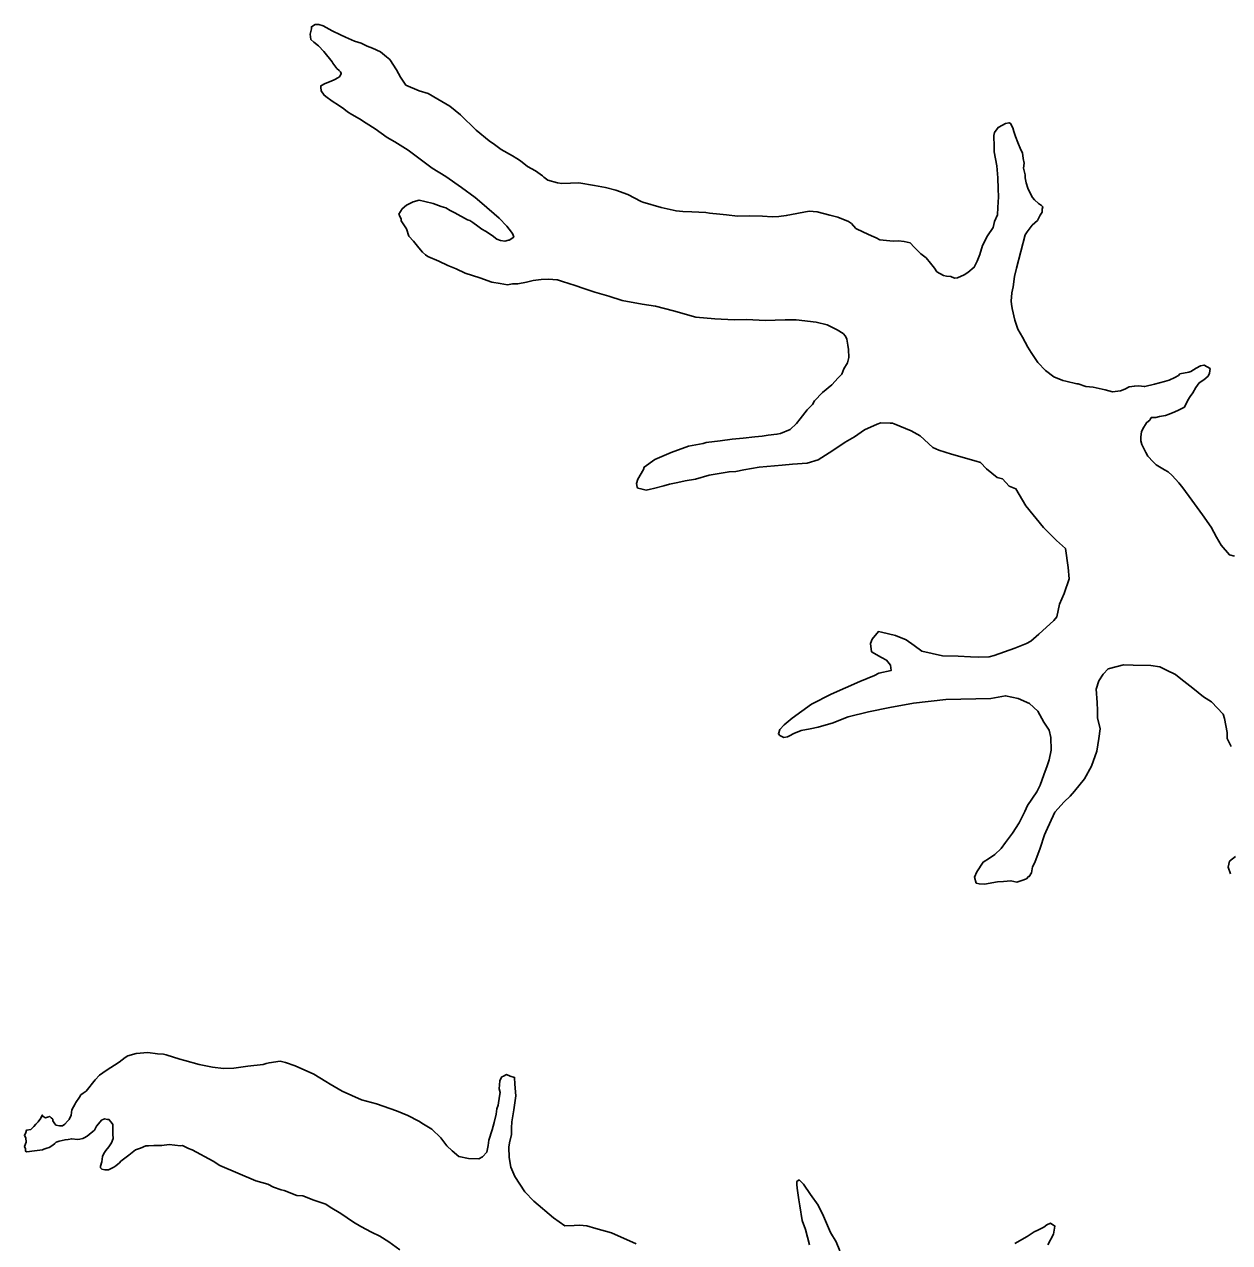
# Model space of a CAD drawing. Extents: x -939622 to -934222, y 1383701 to 1385301.
# Drawn here: x -935751.9 to -935747.004, y 1384158.075 to 1384163.026 of the extents above; entities that cross this region are included whole.
import ezdxf

# ---------------------------------------------------------------- set-up
doc = ezdxf.new("R2010")
doc.units = 0
doc.layers.add('Level 9', color=7, linetype='Continuous')

msp = doc.modelspace()

# ---------------------------------------------------------------- linework, layer by layer
at = {"layer": 'Level 9'}
for points in [[(-935750.6183, 1384162.8146), (-935750.6126, 1384162.8268), (-935750.6157, 1384162.8327), (-935750.6219, 1384162.8386), (-935750.6311, 1384162.8474), (-935750.6466, 1384162.8681), (-935750.6498, 1384162.874), (-935750.6838, 1384162.9153), (-935750.7053, 1384162.9388), (-935750.7237, 1384162.9534), (-935750.736, 1384162.9651), (-935750.7395, 1384162.9861), (-935750.734, 1384163.0073), (-935750.7342, 1384163.0163), (-935750.7195, 1384163.0257), (-935750.7045, 1384163.0261), (-935750.6864, 1384163.0205), (-935750.6499, 1384163.0004), (-935750.6165, 1384162.9831), (-935750.5953, 1384162.9746), (-935750.5589, 1384162.9575), (-935750.5317, 1384162.9491), (-935750.5074, 1384162.9377), (-935750.4862, 1384162.9292), (-935750.4528, 1384162.915), (-935750.4284, 1384162.8946), (-935750.4161, 1384162.8828), (-935750.3881, 1384162.8414), (-935750.3723, 1384162.8117), (-935750.3505, 1384162.7792), (-935750.296, 1384162.7565), (-935750.2597, 1384162.7453), (-935750.2202, 1384162.7222), (-935750.1715, 1384162.6934), (-935750.1286, 1384162.6583), (-935750.0641, 1384162.5968), (-935750.0121, 1384162.5529), (-935749.9907, 1384162.5384), (-935749.9632, 1384162.5181), (-935749.9176, 1384162.4921), (-935749.8993, 1384162.4805), (-935749.8841, 1384162.4719), (-935749.8565, 1384162.4485), (-935749.8231, 1384162.4313), (-935749.7956, 1384162.4109), (-935749.7895, 1384162.405), (-935749.7742, 1384162.3934), (-935749.7349, 1384162.3823), (-935749.7169, 1384162.3798), (-935749.6809, 1384162.3807), (-935749.6479, 1384162.3815), (-935749.5847, 1384162.371), (-935749.5395, 1384162.3631), (-935749.4973, 1384162.3522), (-935749.4489, 1384162.3353), (-935749.3942, 1384162.3066), (-935749.3881, 1384162.3037), (-935749.3126, 1384162.2815), (-935749.2523, 1384162.268), (-935749.2252, 1384162.2657), (-935749.1892, 1384162.2636), (-935749.1322, 1384162.262), (-935749.1171, 1384162.2593), (-935749.075, 1384162.2544), (-935749.048, 1384162.252), (-935749.0029, 1384162.2471), (-935748.9549, 1384162.2483), (-935748.9009, 1384162.2467), (-935748.8619, 1384162.2446), (-935748.8349, 1384162.2453), (-935748.805, 1384162.249), (-935748.7125, 1384162.2664), (-935748.6794, 1384162.2642), (-935748.6281, 1384162.2504), (-935748.5949, 1384162.2422), (-935748.5525, 1384162.2252), (-935748.5403, 1384162.2165), (-935748.5218, 1384162.1959), (-935748.4914, 1384162.1816), (-935748.4581, 1384162.1674), (-935748.4399, 1384162.1589), (-935748.4247, 1384162.1502), (-935748.3706, 1384162.1455), (-935748.3496, 1384162.1461), (-935748.3256, 1384162.1436), (-935748.3014, 1384162.1382), (-935748.286, 1384162.1206), (-935748.2584, 1384162.0942), (-935748.2369, 1384162.0767), (-935748.2184, 1384162.0561), (-935748.2029, 1384162.0354), (-935748.1936, 1384162.0206), (-935748.1662, 1384162.0062), (-935748.1542, 1384162.0035), (-935748.1361, 1384162.001), (-935748.121, 1384161.9953), (-935748.109, 1384161.9956), (-935748.0823, 1384162.0083), (-935748.0675, 1384162.0177), (-935748.0411, 1384162.0394), (-935748.0297, 1384162.0638)], [(-935748.5986, 1384161.7849), (-935748.6381, 1384161.805), (-935748.6833, 1384161.8159), (-935748.7645, 1384161.8259), (-935748.8095, 1384161.8248), (-935748.8904, 1384161.8227), (-935748.9655, 1384161.8269), (-935749.0164, 1384161.8256), (-935749.0945, 1384161.8297), (-935749.1726, 1384161.8368), (-935749.2632, 1384161.8616), (-935749.3357, 1384161.8809), (-935749.3898, 1384161.8885), (-935749.4712, 1384161.9046), (-935749.5256, 1384161.9212), (-935749.583, 1384161.9379), (-935749.6314, 1384161.9547), (-935749.6586, 1384161.9631), (-935749.6919, 1384161.9743), (-935749.71, 1384161.9798), (-935749.7342, 1384161.9883), (-935749.7372, 1384161.9882), (-935749.7702, 1384161.9904), (-935749.8002, 1384161.9896), (-935749.8331, 1384161.9858), (-935749.8599, 1384161.9791), (-935749.8957, 1384161.9722), (-935749.9167, 1384161.9717), (-935749.9376, 1384161.9682), (-935749.9677, 1384161.9734), (-935750.0008, 1384161.9786), (-935750.0492, 1384161.9955), (-935750.1097, 1384162.015), (-935750.1461, 1384162.0322), (-935750.1794, 1384162.0464), (-935750.2159, 1384162.0635), (-935750.2613, 1384162.0834), (-935750.2705, 1384162.0892), (-935750.2828, 1384162.101), (-935750.2982, 1384162.1186), (-935750.3198, 1384162.1452), (-935750.3383, 1384162.1658), (-935750.3481, 1384162.1956), (-935750.3699, 1384162.2282), (-935750.37, 1384162.2342), (-935750.3764, 1384162.249), (-935750.3795, 1384162.255), (-935750.3651, 1384162.2764), (-935750.3475, 1384162.2919), (-935750.3208, 1384162.3046), (-935750.297, 1384162.3112), (-935750.2728, 1384162.3058), (-935750.2396, 1384162.2976), (-935750.2064, 1384162.2864), (-935750.1882, 1384162.2808), (-935750.17, 1384162.2692), (-935750.1518, 1384162.2607), (-935750.1001, 1384162.2319), (-935750.091, 1384162.2291), (-935750.0788, 1384162.2204), (-935750.0574, 1384162.2058), (-935750.0422, 1384162.1942), (-935750.027, 1384162.1855), (-935749.9995, 1384162.1682), (-935749.9812, 1384162.1536), (-935749.966, 1384162.148), (-935749.948, 1384162.1454), (-935749.9331, 1384162.1488), (-935749.9301, 1384162.1488), (-935749.9124, 1384162.1613), (-935749.9157, 1384162.1733), (-935749.9219, 1384162.1821), (-935749.9405, 1384162.2057), (-935749.9713, 1384162.2381), (-935750.0418, 1384162.2995), (-935750.0693, 1384162.3229), (-935750.1243, 1384162.3636), (-935750.1884, 1384162.4072), (-935750.2432, 1384162.4419), (-935750.341, 1384162.5147), (-935750.3958, 1384162.5494), (-935750.4262, 1384162.5667), (-935750.4751, 1384162.6016), (-935750.5116, 1384162.6247), (-935750.5391, 1384162.6421), (-935750.5695, 1384162.6594), (-935750.5878, 1384162.671), (-935750.603, 1384162.6826), (-935750.6275, 1384162.7001), (-935750.6457, 1384162.7117), (-935750.6549, 1384162.7174), (-935750.6702, 1384162.7291), (-935750.6824, 1384162.7378), (-935750.6948, 1384162.7556), (-935750.6952, 1384162.7706), (-935750.6953, 1384162.7766), (-935750.6776, 1384162.7861), (-935750.6538, 1384162.7957), (-935750.639, 1384162.8021), (-935750.6271, 1384162.8084), (-935750.6183, 1384162.8146)], [(-935748.0297, 1384162.0638), (-935748.0184, 1384162.0911), (-935748.0073, 1384162.1275), (-935747.9873, 1384162.1671), (-935747.9641, 1384162.2008), (-935747.9587, 1384162.225), (-935747.9474, 1384162.2523), (-935747.9451, 1384162.2825), (-935747.9432, 1384162.3246), (-935747.944, 1384162.3577), (-935747.9451, 1384162.4028), (-935747.9493, 1384162.4508), (-935747.9597, 1384162.5077), (-935747.9602, 1384162.5288), (-935747.9614, 1384162.5739), (-935747.9587, 1384162.586), (-935747.9442, 1384162.6074), (-935747.9264, 1384162.6169), (-935747.9146, 1384162.6232), (-935747.8997, 1384162.6266), (-935747.8936, 1384162.6237), (-935747.8842, 1384162.6059), (-935747.8808, 1384162.5909), (-935747.8743, 1384162.57), (-935747.8647, 1384162.5462), (-935747.852, 1384162.5164), (-935747.8457, 1384162.5046), (-935747.8421, 1384162.4806), (-935747.8386, 1384162.4626), (-935747.8411, 1384162.4415), (-935747.8345, 1384162.4146), (-935747.8342, 1384162.4026), (-935747.8306, 1384162.3816), (-935747.8241, 1384162.3607), (-935747.8146, 1384162.3399), (-935747.8052, 1384162.3221), (-935747.796, 1384162.3133), (-935747.7806, 1384162.2986), (-935747.7684, 1384162.2899), (-935747.7623, 1384162.284), (-935747.765, 1384162.2749), (-935747.7647, 1384162.2629), (-935747.7734, 1384162.2507), (-935747.7849, 1384162.2293), (-935747.8054, 1384162.2107), (-935747.8257, 1384162.1832), (-935747.8344, 1384162.1709), (-935747.87, 1384162.0347), (-935747.8782, 1384162.0014), (-935747.8832, 1384161.9591), (-935747.8886, 1384161.9349), (-935747.8907, 1384161.9018), (-935747.8904, 1384161.8897), (-935747.887, 1384161.8718), (-935747.8768, 1384161.8239), (-935747.8639, 1384161.7881), (-935747.8451, 1384161.7555), (-935747.8231, 1384161.7139), (-935747.8106, 1384161.6932), (-935747.7826, 1384161.6518), (-935747.7518, 1384161.6194), (-935747.7182, 1384161.5932), (-935747.6818, 1384161.5791), (-935747.6698, 1384161.5763), (-935747.6245, 1384161.5654), (-935747.6185, 1384161.5656), (-935747.5883, 1384161.5543), (-935747.5582, 1384161.552), (-935747.51, 1384161.5412), (-935747.4798, 1384161.5329), (-935747.4469, 1384161.5368), (-935747.429, 1384161.5432), (-935747.4113, 1384161.5527), (-935747.3904, 1384161.5562), (-935747.3724, 1384161.5567), (-935747.3513, 1384161.5542), (-935747.3484, 1384161.5543), (-935747.3096, 1384161.5643), (-935747.2679, 1384161.5743), (-935747.25, 1384161.5808), (-935747.2263, 1384161.5904), (-935747.2115, 1384161.5998), (-935747.2057, 1384161.6059), (-935747.1699, 1384161.6129), (-935747.161, 1384161.6161), (-935747.1403, 1384161.6286), (-935747.1225, 1384161.6381), (-935747.1076, 1384161.6415), (-935747.0833, 1384161.627), (-935747.0858, 1384161.6089), (-935747.0915, 1384161.5968), (-935747.1091, 1384161.5813), (-935747.1268, 1384161.5688), (-935747.1413, 1384161.5504), (-935747.1528, 1384161.529), (-935747.1644, 1384161.5137), (-935747.173, 1384161.4985), (-935747.1874, 1384161.471), (-935747.211, 1384161.4584), (-935747.2259, 1384161.452), (-935747.2496, 1384161.4424)], [(-935748.3609, 1384160.5423), (-935748.3185, 1384160.5253), (-935748.2849, 1384160.5021), (-935748.2544, 1384160.4788), (-935748.1699, 1384160.4598), (-935748.1069, 1384160.4584), (-935748.0559, 1384160.4566), (-935748.0259, 1384160.4544), (-935747.9809, 1384160.4555), (-935747.9601, 1384160.462), (-935747.8768, 1384160.4912), (-935747.8293, 1384160.5104), (-935747.8116, 1384160.5199), (-935747.7793, 1384160.5478), (-935747.7177, 1384160.6034), (-935747.7061, 1384160.6188), (-935747.6953, 1384160.6702), (-935747.6754, 1384160.7128), (-935747.6559, 1384160.7735), (-935747.66, 1384160.8185), (-935747.6709, 1384160.8964), (-935747.7077, 1384160.9286), (-935747.76, 1384160.9815), (-935747.8312, 1384161.0699), (-935747.8718, 1384161.1381), (-935747.8991, 1384161.1495), (-935747.9268, 1384161.1789), (-935747.948, 1384161.1844), (-935747.9908, 1384161.2194), (-935748.0155, 1384161.2458), (-935748.0336, 1384161.2514), (-935748.1332, 1384161.279), (-935748.1846, 1384161.2958), (-935748.2089, 1384161.3072), (-935748.261, 1384161.3541), (-935748.2975, 1384161.3742), (-935748.3672, 1384161.4026), (-935748.3733, 1384161.4054), (-935748.3823, 1384161.4052), (-935748.4213, 1384161.4072), (-935748.4361, 1384161.4008), (-935748.4866, 1384161.3785), (-935748.5279, 1384161.3504), (-935748.5663, 1384161.3284), (-935748.6164, 1384161.2941), (-935748.6755, 1384161.2565), (-935748.7201, 1384161.2434), (-935748.78, 1384161.2389), (-935748.8219, 1384161.2348), (-935748.9146, 1384161.2265), (-935748.9773, 1384161.2159), (-935749.0102, 1384161.2091), (-935749.0371, 1384161.2084), (-935749.1178, 1384161.1943), (-935749.1743, 1384161.1779), (-935749.2161, 1384161.1708), (-935749.246, 1384161.1641), (-935749.2788, 1384161.1572), (-935749.3026, 1384161.1506), (-935749.3443, 1384161.1406), (-935749.3563, 1384161.1373), (-935749.3742, 1384161.1338), (-935749.3953, 1384161.1393), (-935749.4074, 1384161.142), (-935749.4104, 1384161.1449), (-935749.4138, 1384161.1599), (-935749.4082, 1384161.1781), (-935749.3852, 1384161.2178), (-935749.3825, 1384161.2269), (-935749.3383, 1384161.2581), (-935749.273, 1384161.2868), (-935749.2017, 1384161.3126), (-935749.1419, 1384161.3231), (-935749.13, 1384161.3264), (-935749.0732, 1384161.3338), (-935749.0254, 1384161.341), (-935748.9805, 1384161.3452), (-935748.9327, 1384161.3494), (-935748.9028, 1384161.3531), (-935748.8789, 1384161.3567), (-935748.843, 1384161.3606), (-935748.8281, 1384161.364), (-935748.7895, 1384161.38), (-935748.7631, 1384161.4047), (-935748.7486, 1384161.4231), (-935748.7195, 1384161.46), (-935748.699, 1384161.4815), (-935748.6904, 1384161.4968), (-935748.6583, 1384161.5307), (-935748.62, 1384161.5617), (-935748.5937, 1384161.5895), (-935748.5791, 1384161.6049), (-935748.5707, 1384161.6261), (-935748.5563, 1384161.6506), (-935748.5508, 1384161.6717), (-935748.5516, 1384161.7048), (-935748.5551, 1384161.7228), (-935748.5587, 1384161.7468), (-935748.5649, 1384161.7586), (-935748.5742, 1384161.7704), (-935748.5986, 1384161.7849)], [(-935747.2496, 1384161.4424), (-935747.2645, 1384161.436), (-935747.2884, 1384161.4324), (-935747.3033, 1384161.429), (-935747.3212, 1384161.4286), (-935747.3271, 1384161.4224), (-935747.327, 1384161.4194), (-935747.3417, 1384161.407), (-935747.3561, 1384161.3826), (-935747.3618, 1384161.3704), (-935747.3643, 1384161.3493), (-935747.3639, 1384161.3343), (-935747.3605, 1384161.3193), (-935747.3447, 1384161.2866), (-935747.3354, 1384161.2718), (-935747.3138, 1384161.2483), (-935747.3015, 1384161.2365), (-935747.268, 1384161.2163), (-935747.2528, 1384161.2077), (-935747.2374, 1384161.193), (-935747.2097, 1384161.1636), (-935747.1942, 1384161.1429), (-935747.157, 1384161.0927), (-935747.1136, 1384161.0336), (-935747.0793, 1384160.9833), (-935747.0573, 1384160.9418), (-935747.0385, 1384160.9092), (-935747.0046, 1384160.8709), (-935746.9834, 1384160.8654)], [(-935747.1531, 1384160.3287), (-935747.202, 1384160.3666), (-935747.2234, 1384160.3841), (-935747.2598, 1384160.4012), (-935747.2872, 1384160.4156), (-935747.3233, 1384160.4207), (-935747.3953, 1384160.4219), (-935747.4343, 1384160.424), (-935747.4612, 1384160.4173), (-935747.4969, 1384160.4074), (-935747.5174, 1384160.3858), (-935747.5347, 1384160.3583), (-935747.5458, 1384160.3249), (-935747.5415, 1384160.2709), (-935747.5407, 1384160.2378), (-935747.5399, 1384160.2078), (-935747.5298, 1384160.1629), (-935747.5349, 1384160.1237), (-935747.5426, 1384160.0723), (-935747.5651, 1384160.0116), (-935747.5938, 1384159.9597), (-935747.6346, 1384159.9106), (-935747.652, 1384159.8891), (-935747.6755, 1384159.8674), (-935747.7134, 1384159.8244), (-935747.7504, 1384159.7452), (-935747.7561, 1384159.7331), (-935747.7728, 1384159.6785), (-935747.7953, 1384159.6208), (-935747.8039, 1384159.6025), (-935747.8093, 1384159.5783), (-935747.8179, 1384159.5631), (-935747.8209, 1384159.563), (-935747.8296, 1384159.5537), (-935747.8475, 1384159.5473), (-935747.8683, 1384159.5408), (-935747.8924, 1384159.5462), (-935747.9223, 1384159.5424), (-935747.9463, 1384159.5418), (-935748, 1384159.5315), (-935748.0211, 1384159.5339), (-935748.0331, 1384159.5367), (-935748.0397, 1384159.5606), (-935748.0313, 1384159.5818), (-935748.0053, 1384159.6216), (-935747.9787, 1384159.6373), (-935747.958, 1384159.6528), (-935747.9317, 1384159.6776), (-935747.9143, 1384159.7021), (-935747.8852, 1384159.7389), (-935747.8593, 1384159.7816), (-935747.8364, 1384159.8273), (-935747.825, 1384159.8517), (-935747.7874, 1384159.9068), (-935747.7731, 1384159.9342), (-935747.7591, 1384159.9767), (-935747.745, 1384160.0131), (-935747.7367, 1384160.0374), (-935747.7286, 1384160.0767), (-935747.7299, 1384160.1278), (-935747.7366, 1384160.1577), (-935747.7584, 1384160.1903), (-935747.7835, 1384160.2348), (-935747.8173, 1384160.267), (-935747.8628, 1384160.287), (-935747.914, 1384160.2977), (-935747.9737, 1384160.2872), (-935748.1566, 1384160.2827), (-935748.2881, 1384160.2674), (-935748.3837, 1384160.2499), (-935748.4702, 1384160.2327), (-935748.5537, 1384160.2126), (-935748.619, 1384160.1869), (-935748.6518, 1384160.1771), (-935748.6756, 1384160.1705), (-935748.7084, 1384160.1636), (-935748.7442, 1384160.1567), (-935748.7739, 1384160.144), (-935748.7917, 1384160.1345), (-935748.8006, 1384160.1313), (-935748.8155, 1384160.1279), (-935748.8307, 1384160.1365), (-935748.8368, 1384160.1424), (-935748.8313, 1384160.1606), (-935748.8137, 1384160.1791), (-935748.7814, 1384160.2069), (-935748.7019, 1384160.2631), (-935748.6219, 1384160.3042), (-935748.5062, 1384160.3552), (-935748.4469, 1384160.3807), (-935748.4291, 1384160.3902), (-935748.3784, 1384160.4005), (-935748.3819, 1384160.4215), (-935748.3974, 1384160.4421), (-935748.4187, 1384160.4536), (-935748.4583, 1384160.4767), (-935748.4621, 1384160.5097), (-935748.4565, 1384160.5279), (-935748.4303, 1384160.5586), (-935748.4182, 1384160.5559), (-935748.3609, 1384160.5423)], [(-935746.9973, 1384160.0919), (-935747.0131, 1384160.1246), (-935747.0137, 1384160.1487), (-935747.0241, 1384160.2056), (-935747.0305, 1384160.2234), (-935747.0767, 1384160.2734), (-935747.1102, 1384160.2937), (-935747.1531, 1384160.3287)], [(-935746.9995, 1384159.5744), (-935747.0091, 1384159.6012), (-935747.0037, 1384159.6254), (-935746.9802, 1384159.6441)], [(-935751.8597, 1384158.4487), (-935751.8896, 1384158.4449), (-935751.8957, 1384158.4478), (-935751.8958, 1384158.4508), (-935751.8959, 1384158.4568), (-935751.8992, 1384158.4657), (-935751.8936, 1384158.4839), (-935751.894, 1384158.502), (-935751.9003, 1384158.5108), (-935751.8946, 1384158.523), (-935751.8918, 1384158.5321), (-935751.8739, 1384158.5355), (-935751.8622, 1384158.5479), (-935751.8534, 1384158.5571), (-935751.8447, 1384158.5664), (-935751.833, 1384158.5817), (-935751.8302, 1384158.5878), (-935751.8274, 1384158.5939), (-935751.8242, 1384158.5879), (-935751.8151, 1384158.5821), (-935751.8061, 1384158.5854), (-935751.7972, 1384158.5886), (-935751.7911, 1384158.5827), (-935751.7849, 1384158.5769), (-935751.7848, 1384158.5709), (-935751.7786, 1384158.562), (-935751.7724, 1384158.5531), (-935751.7573, 1384158.5505), (-935751.7453, 1384158.5508), (-935751.7365, 1384158.557), (-935751.7248, 1384158.5693), (-935751.7189, 1384158.5755), (-935751.7104, 1384158.5938), (-935751.7079, 1384158.6149), (-935751.6935, 1384158.6393), (-935751.6907, 1384158.6454), (-935751.6762, 1384158.6668), (-935751.6704, 1384158.676), (-935751.6616, 1384158.6822), (-935751.6498, 1384158.6915), (-935751.612, 1384158.7376), (-935751.5945, 1384158.7561), (-935751.5679, 1384158.7748), (-935751.5148, 1384158.8092), (-935751.4913, 1384158.8279), (-935751.4794, 1384158.8342), (-935751.4467, 1384158.844), (-935751.3988, 1384158.8482), (-935751.3597, 1384158.8432), (-935751.3356, 1384158.8408), (-935751.3236, 1384158.838), (-935751.2692, 1384158.8214), (-935751.2481, 1384158.8159), (-935751.1907, 1384158.7992), (-935751.1364, 1384158.7886), (-935751.0913, 1384158.7837), (-935751.0494, 1384158.7847), (-935750.9926, 1384158.7921), (-935750.9298, 1384158.7997), (-935750.9179, 1384158.803), (-935750.906, 1384158.8063), (-935750.8612, 1384158.8135), (-935750.84, 1384158.808), (-935750.8007, 1384158.7939), (-935750.7249, 1384158.7597), (-935750.6762, 1384158.7308), (-935750.6579, 1384158.7192), (-935750.6092, 1384158.6904), (-935750.5304, 1384158.6562), (-935750.47, 1384158.6397), (-935750.3883, 1384158.6116), (-935750.3429, 1384158.5917), (-935750.2973, 1384158.5688), (-935750.279, 1384158.5572), (-935750.2455, 1384158.537), (-935750.2087, 1384158.5018), (-935750.1839, 1384158.4693), (-935750.1624, 1384158.4488), (-935750.1348, 1384158.4254), (-935750.0956, 1384158.4173), (-935750.0536, 1384158.4154), (-935750.0388, 1384158.4248), (-935750.0213, 1384158.4433), (-935750.016, 1384158.4705), (-935750.0135, 1384158.4916), (-935749.9996, 1384158.5341), (-935749.9913, 1384158.5643), (-935749.9831, 1384158.5976), (-935749.9807, 1384158.6188), (-935749.9751, 1384158.6339), (-935749.97, 1384158.6702), (-935749.9673, 1384158.6853), (-935749.9707, 1384158.7002), (-935749.9685, 1384158.7334), (-935749.9628, 1384158.7456), (-935749.9599, 1384158.7486), (-935749.954, 1384158.7518), (-935749.9421, 1384158.7581), (-935749.927, 1384158.7525), (-935749.9089, 1384158.7469), (-935749.9082, 1384158.7198)], [(-935749.9082, 1384158.7198), (-935749.904, 1384158.6718), (-935749.9116, 1384158.6145), (-935749.9194, 1384158.5661), (-935749.9218, 1384158.542), (-935749.9211, 1384158.515), (-935749.9293, 1384158.4817), (-935749.9318, 1384158.4635), (-935749.9308, 1384158.4215), (-935749.9238, 1384158.3825), (-935749.9079, 1384158.3438), (-935749.8674, 1384158.2816), (-935749.8304, 1384158.2434), (-935749.7508, 1384158.1762), (-935749.705, 1384158.1443), (-935749.6661, 1384158.1453), (-935749.6451, 1384158.1458), (-935749.615, 1384158.1435), (-935749.5788, 1384158.1324), (-935749.5154, 1384158.1159), (-935749.4153, 1384158.0703)], [(-935750.3744, 1384158.0464), (-935750.4201, 1384158.0784), (-935750.4567, 1384158.1015), (-935750.4901, 1384158.1187), (-935750.5327, 1384158.1417), (-935750.5631, 1384158.159), (-935750.6149, 1384158.1938), (-935750.6575, 1384158.2199), (-935750.6758, 1384158.2314), (-935750.7242, 1384158.2483), (-935750.7696, 1384158.2652), (-935750.7937, 1384158.2676), (-935750.8451, 1384158.2874), (-935750.8572, 1384158.2901), (-935750.8875, 1384158.3014), (-935750.9117, 1384158.3128), (-935750.9601, 1384158.3266), (-935751.0328, 1384158.3579), (-935751.1056, 1384158.3892), (-935751.133, 1384158.4066), (-935751.2181, 1384158.4526), (-935751.2332, 1384158.4582), (-935751.2575, 1384158.4697), (-935751.2665, 1384158.4694), (-935751.3116, 1384158.4743), (-935751.3415, 1384158.4706), (-935751.3745, 1384158.4698), (-935751.3954, 1384158.4692), (-935751.3984, 1384158.4692), (-935751.4074, 1384158.4689), (-935751.4282, 1384158.4594), (-935751.449, 1384158.4529), (-935751.4755, 1384158.4311), (-935751.5078, 1384158.4063), (-935751.5137, 1384158.4001), (-935751.5284, 1384158.3877), (-935751.5372, 1384158.3815), (-935751.558, 1384158.3719), (-935751.561, 1384158.3719), (-935751.5729, 1384158.3716), (-935751.585, 1384158.3743), (-935751.5911, 1384158.3801), (-935751.5913, 1384158.3861), (-935751.5858, 1384158.4043), (-935751.5833, 1384158.4255), (-935751.5776, 1384158.4376), (-935751.5689, 1384158.4499), (-935751.5573, 1384158.4652), (-935751.5457, 1384158.4805), (-935751.5401, 1384158.4987), (-935751.5406, 1384158.5168), (-935751.5411, 1384158.5378), (-935751.5413, 1384158.5468), (-935751.5415, 1384158.5559), (-935751.5477, 1384158.5647), (-935751.557, 1384158.5765), (-935751.563, 1384158.5764), (-935751.5751, 1384158.5791), (-935751.5869, 1384158.5728), (-935751.5928, 1384158.5666), (-935751.6073, 1384158.5482), (-935751.6159, 1384158.5329), (-935751.6218, 1384158.5268), (-935751.6365, 1384158.5144), (-935751.6453, 1384158.5081), (-935751.6571, 1384158.5018), (-935751.6631, 1384158.4987), (-935751.675, 1384158.4954), (-935751.684, 1384158.4952), (-935751.708, 1384158.4976), (-935751.7229, 1384158.4942), (-935751.7349, 1384158.4939), (-935751.7468, 1384158.4906), (-935751.7587, 1384158.4873), (-935751.7707, 1384158.484), (-935751.7765, 1384158.4778), (-935751.7853, 1384158.4716), (-935751.8001, 1384158.4622), (-935751.809, 1384158.4589), (-935751.8209, 1384158.4556), (-935751.8269, 1384158.4525), (-935751.8597, 1384158.4487)], [(-935748.7105, 1384158.0667), (-935748.727, 1384158.1295), (-935748.7399, 1384158.1653), (-935748.7504, 1384158.2252), (-935748.754, 1384158.2492), (-935748.7612, 1384158.2971), (-935748.7615, 1384158.3122), (-935748.7618, 1384158.3242), (-935748.753, 1384158.3304), (-935748.7469, 1384158.3246), (-935748.7346, 1384158.3128), (-935748.7066, 1384158.2714), (-935748.6755, 1384158.2271), (-935748.6534, 1384158.1825), (-935748.6248, 1384158.117), (-935748.6028, 1384158.0785), (-935748.5869, 1384158.0427)], [(-935747.877, 1384158.0725), (-935747.8267, 1384158.1008), (-935747.7972, 1384158.1196), (-935747.7823, 1384158.1259), (-935747.7586, 1384158.1386), (-935747.7469, 1384158.1479), (-935747.732, 1384158.1543), (-935747.7138, 1384158.1427), (-935747.7189, 1384158.1095), (-935747.7419, 1384158.0668)]]:
    msp.add_lwpolyline(points, dxfattribs=at)

doc.saveas('drawing.dxf')
